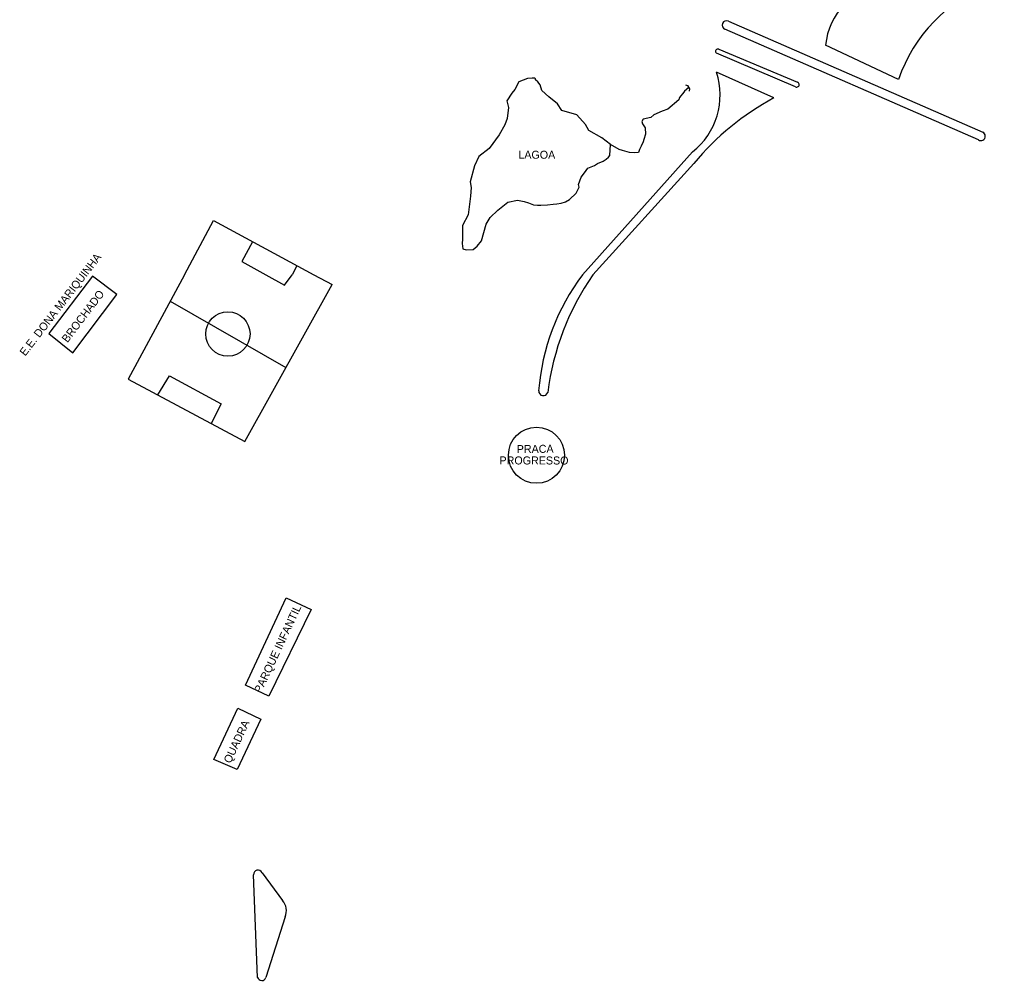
# Model space of a CAD drawing. Extents: x 325899 to 363134, y 7578590 to 7592502.
# Drawn here: x 345141.3 to 345626.6, y 7587649.2 to 7588129.6 of the extents above; entities that cross this region are included whole.
import ezdxf

# ---------------------------------------------------------------- set-up
doc = ezdxf.new("R2010")
doc.units = 0
for name, color, linetype in [('EDIFEXISTENT', 7, 'Continuous'), ('EDIFIDENTIF', 7, 'Continuous'), ('EDIFOBRAEXIS', 7, 'Continuous')]:
    doc.layers.add(name, color=color, linetype=linetype)

msp = doc.modelspace()

# ---------------------------------------------------------------- linework, layer by layer
at = {"layer": 'EDIFEXISTENT'}
for p, q in [((345474.1, 7588096.84), (345475.14, 7588096.57)), ((345475.14, 7588096.57), (345476.11, 7588094.92)), ((345476.11, 7588094.92), (345475.9, 7588093.77)), ((345177.75, 7588001.34), (345156.01, 7587972.58)), ((345189.92, 7587992.15), (345177.75, 7588001.34)), ((345167.88, 7587963.01), (345189.92, 7587992.15)), ((345156.01, 7587972.58), (345167.88, 7587963.01)), ((345254.19, 7587796.82), (345274.57, 7587840.43)), ((345274.57, 7587840.43), (345287.03, 7587834.62)), ((345287.03, 7587834.62), (345265.92, 7587791.34)), ((345265.92, 7587791.34), (345254.19, 7587796.82)), ((345238.41, 7587759.73), (345250.37, 7587785.32)), ((345250.37, 7587785.32), (345261.9, 7587779.94)), ((345261.9, 7587779.94), (345250.11, 7587754.71)), ((345250.11, 7587754.71), (345238.41, 7587759.73))]:
    msp.add_line(p, q, dxfattribs=at)
at = {"layer": 'EDIFOBRAEXIS'}
for points in [[(345495.52, 7588128.81), (345622.68, 7588073.21)], [(345620.47, 7588069.4), (345493.78, 7588124.69)], [(345490.7, 7588114.71), (345530.01, 7588098.29)], [(345580.5, 7588099.6), (345544.13, 7588116.71)], [(345529.09, 7588095.86), (345489.64, 7588112.76)], [(345475.75, 7588095.54), (345473.54, 7588093.8), (345473.24, 7588093.16), (345471.16, 7588090.52), (345470.76, 7588089.42), (345465.33, 7588084.74), (345462.44, 7588083.69), (345458.31, 7588081.97), (345456.79, 7588080.66), (345452.96, 7588079.83), (345452.91, 7588079.73), (345452.23, 7588078.52), (345452.55, 7588077.48), (345453.87, 7588075.41), (345454.2, 7588072.23), (345453.24, 7588069.65), (345452.97, 7588068.45), (345452, 7588066.25), (345451.2, 7588064.64), (345450.63, 7588063.13), (345448.39, 7588062.93), (345446.05, 7588063.01), (345442.55, 7588064.1), (345440.94, 7588064.54), (345436.62, 7588067.02), (345432.31, 7588070.36), (345425.75, 7588074.04), (345424.12, 7588077.1), (345419.85, 7588081.87), (345412.29, 7588084.01), (345410.2, 7588087.48), (345405.86, 7588090.9), (345402.29, 7588094.02), (345401.45, 7588096.86), (345400.24, 7588098.43), (345399.16, 7588099.46), (345399.23, 7588099.9), (345398.7, 7588100.22), (345397.5, 7588100.24), (345395.11, 7588100.09), (345390.9, 7588098.47), (345388.85, 7588094.65), (345387.34, 7588092.73), (345384.78, 7588088.94), (345385.68, 7588085.54), (345385.02, 7588080.11), (345383.83, 7588076.86), (345381.05, 7588071.87), (345375.93, 7588065.05), (345370.87, 7588061.13), (345368.6, 7588056.48), (345366.47, 7588048.44), (345367, 7588045.54), (345366.61, 7588041.26), (345365.95, 7588035.94), (345365.56, 7588031.86), (345362.73, 7588026.64), (345362.73, 7588021.4), (345362.62, 7588019.79), (345362.52, 7588017.58), (345362.8, 7588014.93), (345364.56, 7588014.44), (345367.97, 7588014.63), (345369.94, 7588016.33), (345372.15, 7588019.02), (345373.33, 7588023.13), (345374.46, 7588027.32), (345376.47, 7588030.59), (345380.32, 7588034.3), (345385.27, 7588038.29), (345390.18, 7588039.28), (345393.54, 7588038.57), (345395.71, 7588037.96), (345398.07, 7588036.96), (345400.18, 7588036.7), (345401.83, 7588036.72), (345405.09, 7588036.85), (345407.96, 7588037.21), (345409.74, 7588037.41), (345411.96, 7588037.74), (345414.16, 7588038.47), (345416.09, 7588039.53), (345419.54, 7588042.77), (345420.89, 7588045.82), (345420.7, 7588047.16), (345421.93, 7588050.71), (345423.57, 7588052.97), (345425.25, 7588055.25), (345428.55, 7588056.61), (345430.14, 7588057.54), (345432.93, 7588058.71), (345434.52, 7588059.72), (345435.61, 7588060.82), (345436.34, 7588061.54), (345436.62, 7588067.02)], [(345518.27, 7588090.34), (345489.59, 7588103.2)], [(345477.63, 7588063.35), (345422.7, 7588001.91)], [(345427.78, 7588001.91), (345478.3, 7588057.65)], [(345223.79, 7588001.91), (345238.18, 7588029.1), (345288.44, 7588001.91)], [(345257.67, 7588018.45), (345252.34, 7588008.65), (345264.38, 7588001.91)], [(345279.82, 7588006.47), (345277.6, 7588001.91)], [(345223.79, 7588001.91), (345195.67, 7587949.85), (345253.96, 7587918.65), (345297.59, 7587997.13), (345297.59, 7587997.13)], [(345264.38, 7588001.91), (345273.68, 7587996.71), (345277.6, 7588001.91)], [(345288.44, 7588001.91), (345297.59, 7587997.13)], [(345216.67, 7587988.73), (345274.32, 7587955.71)], [(345210.44, 7587941.98), (345216.26, 7587951.46), (345242.05, 7587937.47), (345237.07, 7587927.7)], [(345260.29, 7587650.82), (345258.25, 7587702.11)], [(345262.49, 7587703.09), (345272.75, 7587689.25)], [(345273.99, 7587681.05), (345264.46, 7587650.68)]]:
    msp.add_lwpolyline(points, dxfattribs=at)
for centre, radius in [((345245.43, 7587972.39), 11.08), ((345399.64, 7587911.78), 14.01)]:
    msp.add_circle(centre, radius, dxfattribs=at)
for centre, radius, start, end in [((345577.23, 7588113.86), 33.22, 96.6806, 175.076), ((345656.14, 7588073.16), 80.13, 111.6615, 160.7273), ((345494.7, 7588126.73), 2.24, 68.3107, 245.8871), ((345490.24, 7588113.7), 1.11, 65.3049, 237.6714), ((345455.13, 7588091.82), 36.29, 308.3187, 18.2795), ((345529.61, 7588097.05), 1.3, 246.2579, 72.172), ((345582.01, 7587971.62), 134.75, 118.2291, 140.3233), ((345621.7, 7588071.23), 2.2, 236.2306, 63.6739), ((345509.24, 7587935.96), 108.81, 142.687, 175.7814), ((345537.58, 7587926.16), 133.41, 145.3977, 172.664), ((345403.05, 7587943.85), 2.32, 177.1721, 343.5209), ((345260.47, 7587702.19), 2.22, 24.0507, 181.8838), ((345266.95, 7587684.18), 7.71, 336.0377, 41.1487), ((345262.4, 7587651.39), 2.18, 195.206, 340.8216)]:
    msp.add_arc(centre, radius, start, end, dxfattribs=at)

# ---------------------------------------------------------------- texts
at = {"layer": 'EDIFIDENTIF'}
for s, rotation, p in [('LAGOA', 359.9061, (345390.58, 7588059.99)), ('E.E. DONA MARIQUINHA', 52.3551, (345144.16, 7587961.06)), ('BROCHADO', 52.8347, (345165.27, 7587967.75)), ('PRACA', 0.5985, (345389.79, 7587912.84)), ('PROGRESSO', 359.9231, (345381.16, 7587907.19)), ('PARQUE INFANTIL', 64.9545, (345261.97, 7587792.47)), ('QUADRA', 64.9545, (345246.73, 7587757.44))]:
    msp.add_text(s, height=4, rotation=rotation, dxfattribs=at).set_placement(p)

doc.saveas('drawing.dxf')
